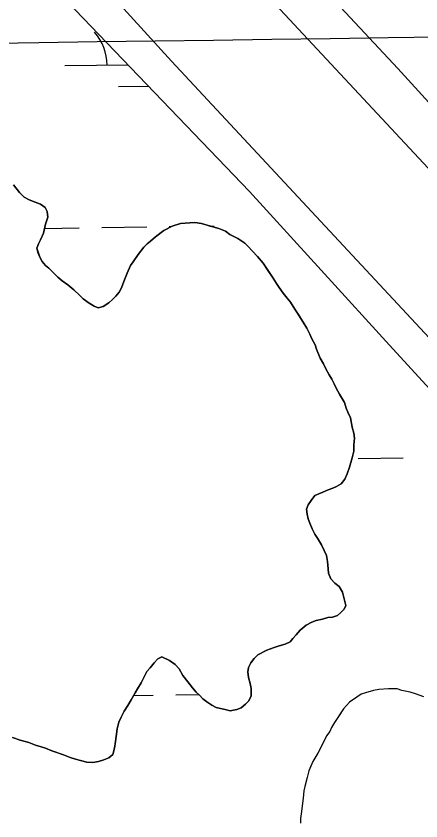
# Model space of a CAD drawing. Extents: x 3767014 to 3805179, y 361544 to 387384.
# Drawn here: x 3789085 to 3789373, y 372718 to 373290 of the extents above; entities that cross this region are included whole.
import ezdxf

# ---------------------------------------------------------------- set-up
doc = ezdxf.new("R2010")
doc.units = 0
for name, color, linetype in [('V-GRID-MAJR', 7, 'Continuous'), ('V-LEVE-TOET', 7, 'Continuous'), ('V-RIVR-EDGE', 7, 'Continuous'), ('V-TOPO-SHOR', 7, 'Continuous'), ('V-WETL-SWMP', 7, 'Continuous')]:
    doc.layers.add(name, color=color, linetype=linetype)

msp = doc.modelspace()

# ---------------------------------------------------------------- linework, layer by layer
at = {"layer": 'V-GRID-MAJR'}
msp.add_spline([(3771169.95, 373025.6), (3773820.257, 373061.356), (3779120.863, 373133.445), (3784421.458, 373206.305), (3789722.043, 373279.937), (3795022.617, 373354.339), (3800323.181, 373429.512), (3802973.458, 373467.388)], degree=3, dxfattribs=at)
at = {"layer": 'V-LEVE-TOET'}
for points in [[(3788760.674, 373851.696), (3789177.335, 373396.905), (3789627.095, 372914.416), (3790132.754, 372359.972), (3790155.62, 372346.504), (3790192.676, 372324.322)], [(3790039.576, 372348.325), (3789812.729, 372592.731), (3789507.119, 372923.35), (3789195.202, 373257.928), (3788906.141, 373575.091), (3788764.354, 373723.8)]]:
    msp.add_lwpolyline(points, dxfattribs=at)
at = {"layer": 'V-RIVR-EDGE'}
msp.add_spline([(3785266.865, 377529.211), (3785342.8, 377494.248), (3785391.258, 377467.439), (3785439.72, 377442.249), (3785475.246, 377418.707), (3785525.316, 377389.469), (3785575.383, 377359.422), (3785621.413, 377331.811), (3785722.351, 377269.288), (3785796.661, 377231.094), (3785852.385, 377199.415), (3785928.324, 377166.069), (3785964.678, 377149.804), (3786028.506, 377124.576), (3786060.018, 377113.175), (3786092.316, 377092.068), (3786117.34, 377073.405), (3786135.083, 377053.143), (3786154.458, 377039.347), (3786176.258, 377024.735), (3786206.946, 377006.867), (3786256.211, 376979.248), (3786328.098, 376942.677), (3786374.949, 376919.917), (3786491.265, 376862.208), (3786553.467, 376833.749), (3786619.713, 376805.279), (3786729.589, 376759.718), (3786796.656, 376736.099), (3786845.136, 376718.187), (3786867.767, 376712.469), (3787003.51, 376661.992), (3787089.16, 376631.048), (3787163.496, 376603.367), (3787230.559, 376578.13), (3787257.223, 376568.359), (3787300.044, 376551.27), (3787354.992, 376532.533), (3787409.127, 376512.181), (3787544.074, 376466.558), (3787612.756, 376442.126), (3787657.197, 376425.841), (3787730.724, 376398.162), (3787781.63, 376380.244), (3787834.96, 376361.511), (3787891.524, 376341.961), (3787940, 376322.432), (3787998.976, 376297.215), (3788050.697, 376281.721), (3788117.768, 376259.719), (3788176.757, 376240.164), (3788221.198, 376223.879), (3788259.981, 376209.226), (3788406.252, 376164.383), (3788541.215, 376125.23), (3788606.67, 376104.041), (3788679.39, 376077.173), (3788748.889, 376055.974), (3788871.693, 376005.528), (3788969.454, 375966.467), (3789047.013, 375933.926), (3789119.723, 375903.014), (3789155.253, 375881.09), (3789182.716, 375867.274), (3789214.225, 375854.256), (3789257.04, 375834.74), (3789281.286, 375828.21), (3789303.105, 375821.686), (3789328.955, 375809.491), (3789367.724, 375789.177), (3789414.577, 375767.225), (3789468.708, 375745.255), (3789509.105, 375728.981), (3789555.157, 375710.266), (3789585.849, 375694.015), (3789620.578, 375675.328), (3789681.97, 375646.062), (3789753.859, 375610.3), (3789792.633, 375591.603), (3789842.712, 375566.408), (3789897.64, 375539.584), (3789938.019, 375516.03), (3789968.727, 375506.25), (3790004.289, 375497.265), (3790030.972, 375494.773), (3790047.128, 375487.455), (3790077.007, 375469.589), (3790124.633, 375433.077), (3790192.442, 375382.768), (3790252.165, 375332.478), (3790290.91, 375302.459), (3790337.741, 375271.611), (3790406.357, 375220.491), (3790469.329, 375175.855), (3790570.248, 375106.054), (3790647.751, 375050.868), (3790691.367, 375028.115), (3790744.667, 374997.251), (3790806.838, 374955.852), (3790873.863, 374915.249), (3790932, 374877.903), (3791002.231, 374825.97), (3791052.265, 374782.175), (3791082.927, 374753.793), (3791131.331, 374705.149), (3791170.05, 374664.616), (3791192.631, 374638.681), (3791220.891, 374620.01), (3791288.67, 374557.569), (3791322.577, 374533.223), (3791362.944, 374504.817), (3791396.042, 374480.473), (3791434.785, 374449.645), (3791482.407, 374411.517), (3791534.052, 374365.291), (3791646.192, 374254.216), (3791707.514, 374196.644), (3791738.968, 374161.791), (3791773.65, 374123.694), (3791803.497, 374092.888), (3791829.321, 374070.18), (3791830.912, 374059.662), (3791837.316, 374032.958), (3791849.409, 374017.562), (3791884.123, 373992.405), (3791930.977, 373971.262), (3791954.393, 373955.838), (3791993.134, 373924.202), (3792026.979, 373874.785), (3792047.912, 373836.722), (3792063.186, 373799.482), (3792086.509, 373746.857), (3792112.249, 373690.181), (3792141.261, 373648.864), (3792158.993, 373624.558), (3792177.552, 373607.528), (3792214.702, 373586.409), (3792255.083, 373563.665), (3792301.119, 373538.48), (3792346.34, 373510.871), (3792382.671, 373485.71), (3792422.225, 373455.689), (3792479.537, 373411.875), (3792548.144, 373356.711), (3792619.168, 373298.307), (3792672.431, 373252.077), (3792709.534, 373212.357), (3792750.656, 373162.113), (3792839.385, 373068.08), (3792888.572, 373008.92), (3792945.027, 372945.699), (3792999.062, 372884.91), (3793053.898, 372820.884), (3793149.89, 372720.363), (3793208.761, 372653.092), (3793261.195, 372598.777), (3793315.232, 372538.796), (3793358.792, 372493.399), (3793409.592, 372432.618), (3793462.809, 372367.787), (3793498.283, 372323.219), (3793536.997, 372280.26), (3793578.124, 372232.443), (3793604.724, 372196.792), (3793668.438, 372125.466), (3793703.128, 372090.604), (3793760.41, 372034.66), (3793806.384, 371984.404), (3793839.438, 371942.268), (3793939.427, 371823.136), (3793981.333, 371763.186), (3794029.674, 371688.662), (3794050.609, 371651.408), (3794073.177, 371620.62), (3794178.796, 371488.535), (3794237.625, 371404.28), (3794268.243, 371358.106), (3794301.293, 371314.353), (3794332.724, 371269.794), (3794395.613, 371192), (3794429.476, 371149.862), (3794472.201, 371093.953), (3794523.788, 371024.274), (3794601.175, 370922.181), (3794640.679, 370871.942), (3794687.421, 370805.509), (3794733.389, 370752.828), (3794829.339, 370635.323), (3794895.463, 370557.521), (3794959.948, 370470.826), (3795013.158, 370403.569), (3795070.394, 370329.023), (3795159.854, 370203.448), (3795225.98, 370126.454), (3795296.13, 370041.363), (3795379.18, 369940.065), (3795459.001, 369841.201), (3795508.163, 369772.337), (3795554.103, 369708.333), (3795661.315, 369566.538), (3795715.338, 369500.897), (3795762.105, 369444.169), (3795798.366, 369390.703), (3795915.247, 369234.327), (3795963.601, 369165.465), (3796028.082, 369077.153), (3796043.387, 369052.853), (3796054.672, 369037.459), (3796077.242, 369007.48), (3796148.213, 368927.239), (3796183.677, 368878.627), (3796226.382, 368814.631), (3796275.531, 368740.105), (3796314.222, 368688.25), (3796353.714, 368633.158), (3796401.268, 368567.533), (3796456.873, 368487.33), (3796513.292, 368409.551), (3796545.533, 368365.8), (3796626.113, 368246.716), (3796670.449, 368188.377), (3796704.298, 368140.578), (3796751.041, 368074.145), (3796787.308, 368023.105), (3796838.907, 367958.278), (3796844.528, 367942.09), (3796845.295, 367925.104), (3796846.094, 367921.059), (3796852.559, 367919.425), (3796863.071, 367918.59), (3796875.166, 367904.003), (3796903.398, 367874.01), (3796931.629, 367844.017), (3796952.579, 367812.424), (3796982.392, 367767.87), (3797007.371, 367730.606), (3797037.194, 367690.095), (3797062.185, 367657.684), (3797075.869, 367631.77), (3797095.223, 367609.078), (3797126.665, 367569.372), (3797156.484, 367527.244), (3797212.099, 367451.085), (3797254.808, 367388.706), (3797302.183, 367327.228)], degree=3, dxfattribs=at)
at = {"layer": 'V-TOPO-SHOR'}
for points in [[(3788723.742, 373947.225), (3788754.081, 373916.757), (3788769.222, 373887.841), (3788789.676, 373854.356), (3789077.874, 373550.482), (3789356.206, 373252.709), (3789644.378, 372936.674), (3789961.408, 372606.897), (3790117.634, 372438.592), (3790237.468, 372314.451), (3790474.088, 372061.609), (3790574.915, 371935.225), (3790640.84, 371837.797), (3790803.058, 371626.917), (3791004.653, 371345.265), (3791178.205, 371100.917), (3791456.354, 370716.495)], [(3789102.178, 373131.021), (3789104.16, 373135.754), (3789105.754, 373142.066), (3789107.343, 373147.194), (3789106.956, 373151.143), (3789105.383, 373153.91), (3789102.229, 373156.283), (3789098.287, 373157.87), (3789093.949, 373159.46), (3789090.4, 373161.44), (3789087.25, 373164.604), (3789082.918, 373170.14)], [(3789297.125, 372921.812), (3789295.161, 372925.762), (3789293.59, 372929.713), (3789292.412, 372932.873), (3789291.628, 372936.033), (3789291.243, 372939.586), (3789292.433, 372942.742), (3789294.413, 372945.894), (3789297.182, 372949.441), (3789299.947, 372950.621), (3789302.714, 372951.799), (3789306.664, 372953.369), (3789309.825, 372954.547), (3789312.589, 372955.725), (3789315.751, 372957.693), (3789318.52, 372960.845), (3789320.108, 372964.787), (3789321.697, 372969.522), (3789323.685, 372976.227), (3789324.879, 372980.96), (3789324.888, 372985.304), (3789325.291, 372990.039), (3789324.906, 372993.592), (3789323.73, 372997.938), (3789322.561, 373004.649), (3789320.595, 373008.6), (3789319.415, 373011.367), (3789318.24, 373015.315), (3789314.701, 373021.244), (3789312.342, 373025.59), (3789310.769, 373028.75), (3789309.196, 373031.912), (3789307.23, 373035.074), (3789304.87, 373039.42), (3789303.3, 373042.978), (3789300.938, 373046.928), (3789298.19, 373053.25), (3789297.405, 373056.408), (3789295.046, 373060.756), (3789293.473, 373063.916), (3789291.509, 373068.262), (3789288.757, 373072.61), (3789286.789, 373075.772), (3789284.823, 373078.934), (3789282.854, 373081.701), (3789279.707, 373086.84), (3789277.345, 373089.606), (3789274.589, 373093.166), (3789271.834, 373097.119), (3789269.866, 373099.885), (3789267.507, 373103.836), (3789263.572, 373109.767), (3789260.425, 373114.508), (3789256.486, 373119.253), (3789252.548, 373123.208), (3789249.791, 373126.372), (3789247.428, 373128.746), (3789242.304, 373131.914), (3789236.783, 373134.689), (3789233.631, 373137.065), (3789228.898, 373139.047), (3789222.979, 373140.639), (3789216.669, 373142.625), (3789211.934, 373143.424), (3789208.381, 373143.037), (3789201.67, 373142.656), (3789195.745, 373140.696), (3789189.818, 373137.55), (3789183.889, 373133.221), (3789180.329, 373130.071), (3789177.958, 373128.101), (3789175.584, 373125.737), (3789171.625, 373120.615), (3789168.064, 373115.491), (3789166.084, 373112.733), (3789163.704, 373107.211), (3789161.322, 373101.294), (3789159.735, 373096.957), (3789158.15, 373093.803), (3789155.776, 373091.044), (3789153.402, 373088.681), (3789150.633, 373086.317), (3789146.683, 373083.565), (3789143.128, 373082.783), (3789140.367, 373083.972), (3789136.82, 373085.953), (3789132.482, 373089.119), (3789130.121, 373091.493), (3789125.785, 373095.449), (3789121.452, 373099.011), (3789117.511, 373101.782), (3789114.359, 373104.551), (3789111.207, 373107.715), (3789108.056, 373110.879), (3789105.692, 373112.857), (3789103.331, 373115.626), (3789101.758, 373118.786), (3789100.578, 373121.551), (3789099.403, 373125.107), (3789100.593, 373128.262), (3789102.178, 373131.021)], [(3789082.099, 372777.399), (3789087.623, 372775.415), (3789093.935, 372773.823), (3789098.665, 372771.841), (3789102.612, 372770.647), (3789105.768, 372769.85), (3789110.106, 372767.87), (3789113.655, 372766.678), (3789118.388, 372765.089), (3789123.121, 372763.104), (3789127.065, 372761.912), (3789130.616, 372761.115), (3789134.954, 372759.921), (3789139.296, 372759.518), (3789143.244, 372760.3), (3789147.195, 372761.476), (3789150.75, 372763.047), (3789153.517, 372765.41), (3789154.711, 372769.75), (3789155.512, 372774.485), (3789155.913, 372778.036), (3789156.714, 372783.56), (3789157.908, 372788.294), (3789159.493, 372791.844), (3789161.478, 372796.181), (3789164.249, 372800.122), (3789166.624, 372804.064), (3789169.397, 372809.19), (3789170.982, 372811.951), (3789173.755, 372816.287), (3789175.738, 372820.229), (3789177.718, 372824.171), (3789180.092, 372826.93), (3789182.863, 372830.477), (3789185.632, 372833.234), (3789188.399, 372834.807), (3789193.918, 372832.032), (3789197.858, 372829.261), (3789200.617, 372826.099), (3789203.369, 372821.355), (3789206.913, 372817.005), (3789210.06, 372812.657), (3789212.817, 372809.493), (3789215.18, 372807.517), (3789217.544, 372804.748), (3789220.302, 372802.77), (3789223.849, 372800.392), (3789227.005, 372798.807), (3789230.161, 372798.01), (3789233.317, 372797.216), (3789236.869, 372796.419), (3789241.606, 372797.197), (3789244.766, 372798.377), (3789247.93, 372801.131), (3789250.303, 372803.495), (3789251.889, 372807.046), (3789251.901, 372812.176), (3789251.119, 372815.729), (3789249.941, 372820.073), (3789249.556, 372824.022), (3789249.957, 372827.18), (3789251.543, 372830.334), (3789253.918, 372833.486), (3789256.685, 372836.242), (3789263.007, 372839.388), (3789268.144, 372841.352), (3789271.699, 372842.528), (3789276.043, 372843.703), (3789279.598, 372845.274), (3789281.576, 372847.637), (3789283.95, 372850.396), (3789286.721, 372853.548), (3789291.071, 372857.093), (3789295.022, 372859.452), (3789298.182, 372860.63), (3789302.525, 372861.41), (3789306.474, 372862.586), (3789309.634, 372862.975), (3789313.189, 372864.15), (3789315.561, 372866.118), (3789317.935, 372868.482), (3789319.124, 372871.243), (3789317.951, 372875.982), (3789316.775, 372880.721), (3789314.414, 372884.673), (3789311.262, 372887.047), (3789308.506, 372890.211), (3789306.937, 372894.162), (3789306.548, 372897.32), (3789306.165, 372902.452), (3789305.382, 372906.796), (3789303.812, 372910.351), (3789301.845, 372914.304), (3789299.093, 372919.045), (3789297.125, 372921.812)], [(3789374.644, 372806.395), (3789368.727, 372808.379), (3789364.783, 372809.573), (3789358.864, 372810.769), (3789355.71, 372811.959), (3789349.394, 372811.973), (3789342.683, 372811.593), (3789338.734, 372810.81), (3789333.204, 372809.243), (3789330.044, 372808.066), (3789326.882, 372806.1), (3789321.744, 372802.557), (3789317.392, 372797.83), (3789313.828, 372792.311), (3789311.055, 372787.975), (3789309.075, 372784.428), (3789307.885, 372781.665), (3789305.511, 372778.513), (3789302.339, 372772.205), (3789299.171, 372766.291), (3789295.605, 372760.376), (3789294.018, 372756.434), (3789292.828, 372753.673), (3789291.634, 372748.938), (3789290.043, 372742.626), (3789289.246, 372739.47), (3789288.841, 372734.34), (3789288.04, 372728.816), (3789287.636, 372724.87), (3789286.838, 372719.74), (3789286.83, 372716.582)]]:
    msp.add_lwpolyline(points, dxfattribs=at)
at = {"layer": 'V-WETL-SWMP'}
for p, q in [((3789119.419, 373254.795), (3789164.34, 373255.42)), ((3789157.629, 373239.894), (3789178.95, 373240.19)), ((3789105.019, 373139.152), (3789129.613, 373139.494)), ((3789145.612, 373139.716), (3789177.608, 373140.161)), ((3789193.607, 373140.383), (3789195.203, 373140.405)), ((3789222.509, 373140.784), (3789225.604, 373140.827)), ((3789327.907, 372975.732), (3789359.904, 372976.176)), ((3789168.391, 372807.326), (3789182.229, 372807.518)), ((3789198.228, 372807.74), (3789214.639, 372807.968))]:
    msp.add_line(p, q, dxfattribs=at)
for points in [[(3789638.185, 372745.499), (3789525.872, 372864.199), (3789447.251, 372950.255), (3789352.512, 373053.68), (3789250.699, 373165.395), (3789126.857, 373294.491), (3789022.678, 373405.423), (3788905.141, 373534.506), (3788805.299, 373647.004), (3788786.822, 373666.743)], [(3789082.918, 373170.139), (3789087.249, 373164.604), (3789090.4, 373161.44), (3789093.948, 373159.459), (3789098.287, 373157.871), (3789102.23, 373156.284), (3789105.383, 373153.909), (3789106.956, 373151.143), (3789107.343, 373147.195), (3789105.753, 373142.067), (3789104.161, 373135.755), (3789102.178, 373131.022), (3789100.593, 373128.262), (3789099.402, 373125.107), (3789100.579, 373121.552), (3789101.758, 373118.787), (3789103.33, 373115.626), (3789105.692, 373112.858), (3789108.056, 373110.879), (3789114.359, 373104.551), (3789117.511, 373101.781), (3789121.452, 373099.01), (3789125.786, 373095.449), (3789130.12, 373091.492), (3789132.483, 373089.119), (3789136.819, 373085.953), (3789140.367, 373083.972), (3789143.128, 373082.782), (3789146.682, 373083.564)], [(3789146.682, 373083.564), (3789150.634, 373086.318), (3789153.402, 373088.681), (3789155.776, 373091.044), (3789158.15, 373093.802), (3789159.735, 373096.957), (3789161.323, 373101.295), (3789163.704, 373107.211), (3789166.083, 373112.732), (3789168.063, 373115.491), (3789171.626, 373120.615), (3789175.584, 373125.738), (3789177.957, 373128.101), (3789180.329, 373130.07), (3789183.888, 373133.22), (3789189.818, 373137.55), (3789195.745, 373140.695), (3789201.67, 373142.656), (3789208.381, 373143.037), (3789211.934, 373143.424), (3789216.669, 373142.625), (3789222.98, 373140.638), (3789228.898, 373139.047), (3789233.63, 373137.064), (3789236.783, 373134.689), (3789242.303, 373131.914), (3789247.428, 373128.746), (3789249.791, 373126.373), (3789252.548, 373123.209), (3789256.486, 373119.254), (3789260.424, 373114.509), (3789267.506, 373103.837), (3789269.866, 373099.885), (3789271.834, 373097.118), (3789274.589, 373093.165), (3789277.345, 373089.607), (3789279.707, 373086.839), (3789282.854, 373081.701), (3789284.822, 373078.934), (3789288.756, 373072.61), (3789291.51, 373068.263), (3789293.474, 373063.917), (3789295.047, 373060.756), (3789297.406, 373056.409), (3789298.189, 373053.25), (3789300.938, 373046.929), (3789303.299, 373042.977), (3789304.87, 373039.421), (3789307.229, 373035.074), (3789309.196, 373031.912), (3789312.341, 373025.59), (3789314.7, 373021.244), (3789318.24, 373015.315), (3789319.416, 373011.366), (3789320.594, 373008.6), (3789322.56, 373004.649), (3789323.73, 372997.937), (3789324.905, 372993.592), (3789325.292, 372990.039), (3789324.888, 372985.303), (3789324.879, 372980.961), (3789323.685, 372976.227), (3789321.697, 372969.521), (3789320.108, 372964.788), (3789318.521, 372960.844), (3789315.752, 372957.692), (3789312.59, 372955.725), (3789309.824, 372954.547), (3789306.664, 372953.369), (3789302.714, 372951.799), (3789297.183, 372949.442), (3789294.413, 372945.895), (3789292.432, 372942.742), (3789291.242, 372939.587), (3789291.629, 372936.033), (3789292.412, 372932.874), (3789293.589, 372929.714), (3789295.16, 372925.763), (3789297.125, 372921.812), (3789299.093, 372919.045), (3789301.846, 372914.303), (3789303.812, 372910.352), (3789305.383, 372906.796), (3789306.164, 372902.452), (3789306.548, 372897.32), (3789306.936, 372894.162), (3789308.506, 372890.211), (3789311.263, 372887.048), (3789314.415, 372884.673), (3789316.776, 372880.721), (3789319.124, 372871.243), (3789317.934, 372868.482), (3789315.561, 372866.119), (3789313.189, 372864.15), (3789309.634, 372862.974), (3789306.475, 372862.586), (3789302.526, 372861.41), (3789298.182, 372860.629), (3789295.022, 372859.452), (3789291.07, 372857.092), (3789286.721, 372853.548)], [(3789286.721, 372853.548), (3789283.951, 372850.396), (3789281.577, 372847.638), (3789279.599, 372845.274), (3789276.043, 372843.703), (3789271.699, 372842.528), (3789268.144, 372841.351), (3789263.008, 372839.388), (3789256.686, 372836.243), (3789253.918, 372833.486), (3789251.543, 372830.333), (3789249.957, 372827.179), (3789249.556, 372824.022), (3789249.942, 372820.074), (3789251.118, 372815.73), (3789251.9, 372812.176), (3789251.889, 372807.045), (3789250.303, 372803.495), (3789247.929, 372801.132), (3789244.766, 372798.376), (3789241.606, 372797.198), (3789236.868, 372796.419), (3789233.317, 372797.215), (3789227.005, 372798.807), (3789223.85, 372800.393), (3789220.303, 372802.769), (3789217.544, 372804.748), (3789215.181, 372807.516), (3789212.817, 372809.494), (3789210.061, 372812.658), (3789206.912, 372817.006), (3789203.369, 372821.355), (3789200.616, 372826.098), (3789197.859, 372829.261), (3789193.918, 372832.032), (3789188.398, 372834.807), (3789185.631, 372833.234), (3789182.863, 372830.477), (3789180.092, 372826.93), (3789177.718, 372824.172), (3789173.755, 372816.286), (3789170.983, 372811.95), (3789169.398, 372809.19), (3789166.624, 372804.064), (3789164.248, 372800.122), (3789161.477, 372796.181), (3789159.494, 372791.843), (3789157.908, 372788.294), (3789156.714, 372783.56), (3789155.913, 372778.036), (3789155.511, 372774.484), (3789154.712, 372769.749), (3789153.518, 372765.41), (3789150.75, 372763.047), (3789147.195, 372761.476), (3789143.245, 372760.3), (3789139.296, 372759.519), (3789134.955, 372759.922), (3789130.616, 372761.116), (3789127.065, 372761.912), (3789123.121, 372763.105), (3789118.388, 372765.088), (3789110.105, 372767.869), (3789105.767, 372769.851), (3789102.611, 372770.647), (3789098.666, 372771.84), (3789093.934, 372773.823), (3789087.622, 372775.415), (3789082.1, 372777.4)], [(3789374.644, 372806.394), (3789368.727, 372808.38), (3789364.783, 372809.573), (3789358.864, 372810.769), (3789355.709, 372811.96), (3789349.394, 372811.973), (3789342.683, 372811.592), (3789338.734, 372810.811), (3789333.205, 372809.244), (3789330.045, 372808.066), (3789326.883, 372806.099), (3789321.744, 372802.557), (3789317.392, 372797.83), (3789311.056, 372787.975), (3789309.075, 372784.427), (3789307.886, 372781.666), (3789305.511, 372778.514), (3789302.34, 372772.205), (3789299.17, 372766.291), (3789295.605, 372760.377), (3789292.828, 372753.673)], [(3789292.828, 372753.673), (3789289.246, 372739.471), (3789288.841, 372734.34), (3789288.04, 372728.816), (3789287.637, 372724.87), (3789286.837, 372719.74), (3789286.83, 372716.582)]]:
    msp.add_lwpolyline(points, dxfattribs=at)
msp.add_arc((3789114.17, 373255.197), 35.246, 0.02404, 41.5677, dxfattribs=at)

doc.saveas('drawing.dxf')
